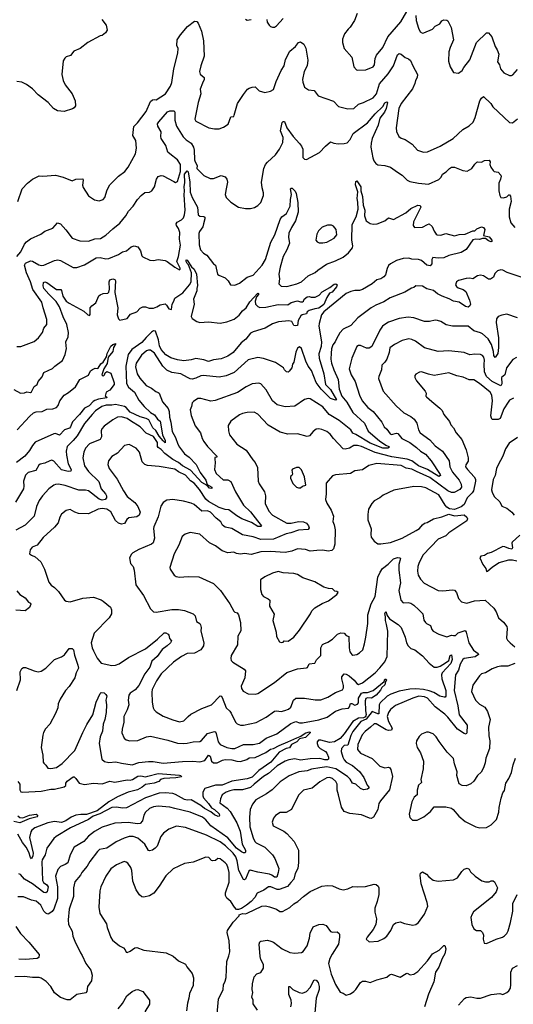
# Model space of a CAD drawing. Extents: x 1246230 to 1426786, y 660032 to 763141.
# Tile 302 of 566: x 1352654 to 1357753, y 683012 to 693182. Entities that reach past the tile are written whole.
import ezdxf

# ---------------------------------------------------------------- set-up
doc = ezdxf.new("R2010")
doc.units = 0

msp = doc.modelspace()

# ---------------------------------------------------------------- linework, layer by layer
at = {"layer": '0CON10XD'}
for points in [[(1356140, 693245), (1356114, 693175), (1356069, 693105), (1356046, 693085), (1356009, 693035), (1355989, 692981), (1355988, 692945), (1356004, 692885), (1356084, 692795), (1356107, 692695), (1356132, 692665), (1356145, 692660), (1356230, 692665), (1356306, 692695), (1356319, 692715), (1356325, 692780), (1356339, 692815), (1356405, 692893), (1356455, 693004), (1356592, 693158), (1356653, 693267)], [(1352634, 691305), (1352681, 691435), (1352734, 691495), (1352785, 691534), (1352855, 691569), (1352894, 691564), (1353025, 691576), (1353104, 691554), (1353195, 691519), (1353234, 691536), (1353305, 691537), (1353311, 691525), (1353304, 691474), (1353308, 691448), (1353364, 691364), (1353425, 691320), (1353475, 691310), (1353516, 691324), (1353534, 691346), (1353558, 691425), (1353586, 691475), (1353673, 691567), (1353739, 691615), (1353775, 691658), (1353850, 691795), (1353859, 691855), (1353853, 691933), (1353821, 691985), (1353833, 692077), (1353870, 692115), (1353961, 692235), (1354005, 692337), (1354025, 692353), (1354044, 692356), (1354065, 692354), (1354161, 692415), (1354213, 692495), (1354226, 692534), (1354245, 692675), (1354288, 692835), (1354290, 692885), (1354278, 692915), (1354282, 692975), (1354314, 693026), (1354387, 693113), (1354458, 693165), (1354484, 693164), (1354499, 693145), (1354532, 693062), (1354552, 692965), (1354559, 692805), (1354524, 692706), (1354511, 692645), (1354518, 692618), (1354559, 692585), (1354558, 692565), (1354543, 692527), (1354519, 692465), (1354524, 692415), (1354498, 692325), (1354462, 692155), (1354475, 692134), (1354606, 692066), (1354665, 692053), (1354715, 692056), (1354758, 692072), (1354807, 692103), (1354835, 692180), (1354865, 692183), (1354871, 692195), (1354904, 692316), (1354965, 692408), (1355007, 692463), (1355024, 692476), (1355054, 692486), (1355085, 692488), (1355126, 692446), (1355185, 692430), (1355245, 692442), (1355275, 692462), (1355303, 692545), (1355354, 692656), (1355387, 692705), (1355399, 692769), (1355445, 692856), (1355504, 692905), (1355534, 692946), (1355555, 692954), (1355589, 692929), (1355609, 692889), (1355629, 692765), (1355624, 692705), (1355594, 692645), (1355576, 692565), (1355579, 692535), (1355597, 692485), (1355638, 692458), (1355695, 692452), (1355736, 692396), (1355895, 692339), (1355946, 692286), (1356045, 692261), (1356105, 692264), (1356155, 692308), (1356206, 692325), (1356305, 692376), (1356340, 692415), (1356371, 692519), (1356459, 692621), (1356515, 692705), (1356555, 692820), (1356575, 692831), (1356595, 692824), (1356635, 692791), (1356669, 692779), (1356692, 692762), (1356714, 692704), (1356764, 692615), (1356759, 692585), (1356742, 692555), (1356737, 692523), (1356713, 692466), (1356594, 692316), (1356570, 692265), (1356541, 692065), (1356547, 692027), (1356570, 691975), (1356595, 691959), (1356636, 691946), (1356707, 691895), (1356763, 691835), (1356824, 691814), (1356865, 691818), (1356998, 691875), (1357131, 691955), (1357231, 692049), (1357295, 692084), (1357337, 692125), (1357360, 692170), (1357408, 692345), (1357425, 692372), (1357445, 692390), (1357519, 692315), (1357542, 692282), (1357715, 692120), (1357745, 692117), (1357795, 692157)], [(1353503, 693183), (1353547, 693125), (1353557, 693075), (1353542, 693045), (1353505, 693017), (1353485, 693014), (1353358, 692945), (1353277, 692885), (1353213, 692855), (1353178, 692812), (1353135, 692798), (1353120, 692785), (1353103, 692757), (1353088, 692615), (1353104, 692555), (1353125, 692510), (1353196, 692416), (1353226, 692344)], [(1354985, 693188), (1355005, 693177), (1355045, 693183)], [(1355208, 693185), (1355211, 693155), (1355230, 693125), (1355245, 693110), (1355264, 693104), (1355285, 693104), (1355305, 693117), (1355375, 693194)], [(1356746, 693226), (1356749, 693175), (1356774, 693094), (1356792, 693055), (1356814, 693044), (1356828, 693045), (1356919, 693085), (1356945, 693115), (1356992, 693138), (1357015, 693170), (1357035, 693182), (1357065, 693178), (1357075, 693170), (1357112, 693102), (1357136, 692975), (1357099, 692895), (1357085, 692850), (1357082, 692752), (1357099, 692695), (1357135, 692638), (1357185, 692630), (1357225, 692658), (1357242, 692688), (1357305, 692768), (1357374, 692946), (1357475, 693046), (1357497, 693047), (1357530, 693005), (1357564, 692905), (1357585, 692870), (1357602, 692825), (1357589, 692745), (1357609, 692715), (1357621, 692675), (1357655, 692634), (1357715, 692607), (1357735, 692606), (1357748, 692612), (1357795, 692668)], [(1353226, 692344), (1353229, 692291), (1353217, 692273), (1353200, 692260), (1353115, 692232), (1353045, 692239), (1353003, 692263), (1352948, 692325), (1352844, 692404), (1352785, 692468), (1352725, 692514), (1352675, 692536), (1352625, 692542)], [(1355544, 691904), (1355566, 691876), (1355577, 691845), (1355577, 691757), (1355595, 691741), (1355615, 691739), (1355750, 691810), (1355813, 691877), (1355865, 691921), (1355898, 691908), (1355945, 691900), (1356007, 691903), (1356035, 691910), (1356067, 691943), (1356100, 692005), (1356246, 692115), (1356325, 692210), (1356405, 692285), (1356425, 692323), (1356445, 692335), (1356453, 692325), (1356440, 692265), (1356423, 692225), (1356373, 692165), (1356358, 692092), (1356295, 691955), (1356286, 691906), (1356281, 691865), (1356300, 691755), (1356311, 691725), (1356334, 691695), (1356355, 691683), (1356425, 691677), (1356485, 691660), (1356555, 691606), (1356605, 691576), (1356655, 691526), (1356685, 691512), (1356772, 691492), (1356876, 691484), (1356985, 691530), (1357007, 691555), (1357020, 691585), (1357060, 691610), (1357092, 691645), (1357113, 691657), (1357145, 691658), (1357233, 691623), (1357275, 691618), (1357325, 691644), (1357355, 691690), (1357375, 691709), (1357385, 691714), (1357425, 691711), (1357455, 691726), (1357505, 691730), (1357512, 691715), (1357510, 691685), (1357520, 691660), (1357545, 691623), (1357555, 691614), (1357595, 691608), (1357623, 691575), (1357627, 691565), (1357620, 691535), (1357603, 691493), (1357604, 691414), (1357613, 691365), (1357624, 691344), (1357653, 691343), (1357685, 691353), (1357705, 691372), (1357715, 691372), (1357725, 691360), (1357729, 691305), (1357711, 691225), (1357710, 691145), (1357728, 691085), (1357767, 691035)], [(1352625, 690735), (1352665, 690785), (1352705, 690865), (1352723, 690887), (1352765, 690918), (1352873, 690967), (1352915, 690999), (1352995, 691029), (1353045, 691083), (1353075, 691073), (1353130, 691010), (1353195, 690926), (1353275, 690899), (1353365, 690896), (1353431, 690919), (1353488, 690922), (1353545, 690955), (1353617, 691023), (1353689, 691081), (1353751, 691155), (1353778, 691205), (1353827, 691255), (1353872, 691325), (1353910, 691365), (1353945, 691398), (1353995, 691400), (1354020, 691415), (1354046, 691455), (1354066, 691534), (1354085, 691562), (1354115, 691571), (1354135, 691568), (1354245, 691509), (1354265, 691501), (1354285, 691510), (1354315, 691615), (1354314, 691685), (1354285, 691735), (1354205, 691795), (1354185, 691815), (1354164, 691884), (1354116, 691956), (1354111, 691975), (1354114, 692025), (1354081, 692081), (1354079, 692105), (1354092, 692128), (1354181, 692229), (1354205, 692241), (1354250, 692240), (1354257, 692227), (1354257, 692145), (1354272, 692082), (1354342, 691972), (1354372, 691942), (1354426, 691905), (1354451, 691865), (1354457, 691835), (1354460, 691735), (1354465, 691714), (1354488, 691675), (1354485, 691644), (1354555, 691571), (1354622, 691542), (1354655, 691541), (1354735, 691574), (1354775, 691558), (1354795, 691535), (1354801, 691505), (1354786, 691434), (1354776, 691376), (1354787, 691347), (1354835, 691298), (1354913, 691245), (1354985, 691230), (1355038, 691232), (1355078, 691242), (1355115, 691264), (1355144, 691295), (1355173, 691365), (1355173, 691395), (1355159, 691445), (1355152, 691505), (1355175, 691645), (1355194, 691685), (1355215, 691711), (1355297, 691785), (1355337, 691845), (1355372, 691915), (1355375, 691965), (1355347, 692035), (1355365, 692119), (1355375, 692131), (1355390, 692130), (1355412, 692065), (1355478, 691975), (1355544, 691904)], [(1352625, 689808), (1352665, 689806), (1352803, 689857), (1352848, 689895), (1352888, 689952), (1352905, 689997), (1352935, 690032), (1352936, 690085), (1352895, 690207), (1352884, 690265), (1352791, 690395), (1352764, 690475), (1352724, 690566), (1352702, 690645), (1352715, 690668), (1352765, 690691), (1352785, 690688), (1352850, 690650), (1352876, 690644), (1352904, 690646), (1353015, 690694), (1353049, 690701), (1353075, 690694), (1353205, 690624), (1353245, 690621), (1353325, 690650), (1353445, 690721), (1353485, 690725), (1353545, 690712), (1353575, 690716), (1353674, 690755), (1353715, 690784), (1353756, 690794), (1353804, 690836), (1353835, 690846), (1353876, 690835), (1353902, 690795), (1353914, 690744), (1353925, 690731), (1353998, 690698), (1354035, 690694), (1354085, 690706), (1354155, 690694), (1354177, 690685), (1354255, 690626), (1354305, 690597), (1354313, 690605), (1354312, 690615), (1354276, 690684), (1354295, 690735), (1354316, 690854), (1354305, 690915), (1354307, 690985), (1354295, 691026), (1354274, 691055), (1354271, 691075), (1354280, 691090), (1354326, 691114), (1354346, 691134), (1354357, 691165), (1354363, 691215), (1354352, 691372), (1354357, 691415), (1354353, 691455), (1354361, 691499), (1354356, 691585), (1354385, 691622), (1354395, 691610), (1354410, 691505), (1354415, 691401), (1354435, 691346), (1354490, 691245), (1354498, 691168), (1354515, 691152), (1354555, 691149), (1354565, 691142), (1354568, 691125), (1354551, 691075), (1354547, 691043), (1354511, 690995), (1354504, 690975), (1354507, 690855), (1354523, 690805), (1354551, 690771), (1354588, 690748), (1354655, 690659), (1354675, 690646), (1354696, 690555), (1354712, 690542), (1354775, 690516), (1354806, 690485), (1354832, 690445), (1354875, 690439), (1354925, 690461), (1355005, 690523), (1355065, 690542), (1355160, 690645), (1355194, 690705), (1355248, 690885), (1355291, 690959), (1355345, 691118), (1355363, 691147), (1355411, 691179), (1355447, 691255), (1355451, 691325), (1355462, 691375), (1355452, 691435), (1355455, 691441), (1355470, 691440), (1355500, 691410), (1355510, 691385), (1355528, 691295), (1355530, 691195), (1355503, 691105), (1355461, 691035), (1355435, 690976), (1355432, 690932), (1355441, 690875), (1355415, 690805), (1355376, 690735), (1355343, 690625), (1355331, 690555), (1355336, 690506), (1355332, 690452), (1355355, 690430), (1355415, 690426), (1355515, 690455), (1355565, 690476), (1355635, 690535), (1355705, 690570), (1355734, 690596), (1355822, 690658), (1355915, 690690), (1355995, 690730), (1356051, 690775), (1356092, 690825), (1356096, 690845), (1356085, 690905), (1356089, 691065), (1356131, 691145), (1356151, 691225), (1356148, 691298), (1356140, 691335), (1356146, 691405), (1356123, 691475), (1356125, 691509), (1356136, 691516), (1356177, 691455), (1356179, 691415), (1356196, 691356), (1356203, 691265), (1356218, 691215), (1356217, 691155), (1356234, 691105), (1356275, 691077), (1356305, 691071), (1356348, 691075), (1356425, 691106), (1356465, 691136), (1356515, 691119), (1356642, 691188), (1356695, 691231), (1356767, 691267), (1356791, 691261), (1356798, 691245), (1356721, 691095), (1356717, 691055), (1356732, 691035), (1356815, 691038), (1356865, 691068), (1356885, 691072), (1356916, 691046), (1356935, 690997), (1356955, 690967), (1356965, 690961), (1357005, 690956), (1357055, 690973), (1357145, 690950), (1357195, 690964), (1357255, 690966), (1357335, 691002), (1357355, 691000), (1357375, 691020), (1357425, 691041), (1357446, 691035), (1357460, 691015), (1357444, 690954), (1357505, 690940), (1357532, 690905), (1357534, 690895), (1357525, 690886), (1357495, 690898), (1357465, 690921), (1357435, 690923), (1357405, 690911), (1357364, 690916), (1357335, 690907), (1357265, 690809), (1357215, 690776), (1357085, 690746), (1357035, 690722), (1356975, 690719), (1356920, 690725), (1356910, 690705), (1356911, 690659), (1356895, 690641), (1356858, 690648), (1356805, 690696), (1356775, 690704), (1356705, 690710), (1356675, 690720), (1356615, 690717), (1356545, 690695), (1356485, 690661), (1356465, 690643), (1356448, 690612), (1356431, 690545), (1356416, 690525), (1356385, 690505), (1356344, 690495), (1356295, 690452), (1356195, 690395), (1356165, 690386), (1356115, 690385), (1356075, 690376), (1356025, 690355), (1355796, 690165), (1355773, 690135), (1355747, 690045), (1355744, 690015), (1355771, 689855), (1355769, 689805), (1355745, 689730), (1355749, 689685), (1355794, 689525), (1355812, 689415), (1355865, 689363), (1355926, 689254), (1355915, 689251), (1355865, 689271), (1355767, 689365), (1355715, 689435), (1355669, 689559), (1355634, 689604), (1355608, 689655), (1355565, 689785), (1355545, 689804), (1355525, 689790), (1355505, 689748), (1355486, 689645), (1355472, 689625), (1355464, 689586), (1355439, 689551), (1355427, 689543), (1355410, 689545), (1355390, 689565), (1355380, 689585), (1355295, 689640), (1355173, 689683), (1355115, 689694), (1355015, 689668), (1354871, 689539), (1354787, 689503), (1354715, 689491), (1354552, 689508), (1354525, 689504), (1354472, 689478), (1354435, 689469), (1354415, 689471), (1354386, 689485), (1354317, 689525), (1354225, 689538), (1354175, 689562), (1354134, 689604), (1354045, 689739), (1354005, 689769), (1353985, 689770), (1353965, 689762), (1353913, 689717), (1353858, 689635), (1353849, 689595), (1353869, 689525), (1353895, 689480), (1353961, 689405), (1354016, 689375), (1354060, 689340), (1354085, 689333), (1354095, 689323), (1354130, 689235), (1354188, 689165), (1354198, 689135), (1354200, 689075), (1354215, 689025), (1354228, 688928), (1354263, 688865), (1354287, 688797), (1354304, 688765), (1354355, 688698), (1354405, 688664), (1354478, 688588), (1354519, 688505), (1354577, 688425), (1354590, 688380), (1354638, 688355), (1354640, 688340), (1354615, 688342), (1354590, 688370), (1354535, 688403), (1354418, 688528), (1354335, 688574), (1354295, 688608), (1354235, 688638), (1354152, 688702), (1354115, 688743), (1354083, 688763), (1354076, 688775), (1354078, 688815), (1354035, 688877), (1353961, 688911), (1353897, 688977), (1353798, 689038), (1353765, 689062), (1353705, 689080), (1353665, 689075), (1353615, 689048), (1353526, 688985), (1353501, 688955), (1353494, 688934), (1353499, 688875), (1353485, 688846), (1353375, 688800), (1353333, 688755), (1353315, 688715), (1353306, 688655), (1353323, 688575), (1353363, 688515), (1353473, 688413), (1353494, 688335), (1353539, 688285), (1353549, 688265), (1353549, 688245), (1353538, 688225), (1353505, 688220), (1353475, 688230), (1353365, 688316), (1353335, 688323), (1353264, 688324), (1353125, 688371), (1353055, 688384), (1353025, 688381), (1353005, 688374), (1352956, 688335), (1352890, 688265), (1352855, 688217), (1352829, 688155), (1352805, 688054), (1352709, 687961), (1352615, 687910)], [(1355785, 690876), (1355825, 690884), (1355901, 690925), (1355931, 690959), (1355922, 691015), (1355895, 691049), (1355875, 691058), (1355835, 691060), (1355780, 691040), (1355740, 691000), (1355722, 690965), (1355712, 690905), (1355727, 690887), (1355746, 690876), (1355785, 690876)], [(1352594, 689364), (1352664, 689324), (1352705, 689327), (1352727, 689337), (1352765, 689333), (1352775, 689338), (1352805, 689392), (1352835, 689413), (1352844, 689445), (1352885, 689493), (1352902, 689538), (1352992, 689578), (1353016, 689604), (1353095, 689662), (1353122, 689725), (1353136, 689785), (1353133, 689813), (1353131, 689855), (1353154, 689905), (1353158, 689952), (1353141, 690035), (1353103, 690113), (1353064, 690215), (1353032, 690272), (1352955, 690346), (1352905, 690405), (1352896, 690434), (1352901, 690469), (1352915, 690476), (1352935, 690469), (1353035, 690396), (1353080, 690395), (1353087, 690385), (1353100, 690325), (1353135, 690276), (1353165, 690253), (1353315, 690171), (1353358, 690135), (1353375, 690128), (1353383, 690137), (1353382, 690205), (1353398, 690225), (1353442, 690258), (1353471, 690329), (1353485, 690341), (1353517, 690353), (1353565, 690358), (1353575, 690367), (1353583, 690397), (1353579, 690475), (1353586, 690495), (1353615, 690506), (1353635, 690499), (1353643, 690485), (1353638, 690365), (1353666, 690205), (1353661, 690135), (1353675, 690092), (1353688, 690078), (1353765, 690095), (1353799, 690141), (1353865, 690165), (1353898, 690202), (1353925, 690215), (1353955, 690216), (1353993, 690203), (1354035, 690201), (1354072, 690215), (1354105, 690237), (1354155, 690246), (1354170, 690235), (1354195, 690196), (1354222, 690188), (1354229, 690245), (1354246, 690274), (1354255, 690305), (1354339, 690361), (1354407, 690443), (1354424, 690475), (1354428, 690568), (1354399, 690649), (1354385, 690663), (1354373, 690685), (1354375, 690702), (1354385, 690697), (1354430, 690630), (1354455, 690606), (1354479, 690555), (1354492, 690435), (1354483, 690405), (1354485, 690380), (1354448, 690295), (1354456, 690245), (1354426, 690115), (1354436, 690095), (1354485, 690064), (1354515, 690054), (1354605, 690061), (1354725, 690048), (1354795, 690061), (1354870, 690090), (1354920, 690130), (1354955, 690175), (1354995, 690207), (1355032, 690268), (1355115, 690357), (1355121, 690355), (1355120, 690345), (1355100, 690320), (1355085, 690275), (1355090, 690245), (1355115, 690219), (1355135, 690209), (1355197, 690213), (1355325, 690241), (1355425, 690238), (1355459, 690261), (1355525, 690278), (1355555, 690267), (1355575, 690267), (1355586, 690274), (1355592, 690295), (1355625, 690319), (1355645, 690323), (1355665, 690317), (1355705, 690317), (1355746, 690335), (1355780, 690370), (1355858, 690415), (1355901, 690449), (1355920, 690455), (1355933, 690445), (1355927, 690423), (1355881, 690369), (1355855, 690356), (1355826, 690314), (1355795, 690240), (1355745, 690202), (1355704, 690196), (1355643, 690177), (1355625, 690165), (1355615, 690144), (1355573, 690135), (1355557, 690124), (1355531, 690075), (1355524, 690025), (1355505, 690019), (1355484, 690024), (1355465, 690064), (1355435, 690073), (1355328, 690062), (1355265, 690041), (1355190, 689995), (1355065, 689959), (1355038, 689945), (1354989, 689881), (1354940, 689845), (1354858, 689745), (1354804, 689706), (1354735, 689679), (1354655, 689670), (1354605, 689652), (1354555, 689668), (1354475, 689681), (1354425, 689667), (1354349, 689659), (1354285, 689667), (1354215, 689690), (1354165, 689721), (1354117, 689775), (1354099, 689815), (1354089, 689875), (1354056, 689966), (1354035, 689967), (1354015, 689955), (1353962, 689898), (1353915, 689849), (1353814, 689775), (1353773, 689725), (1353750, 689605), (1353758, 689425), (1353777, 689387), (1353841, 689335), (1353885, 689253), (1353940, 689185), (1354005, 689125), (1354045, 689101), (1354077, 689057), (1354106, 689035), (1354129, 688895), (1354155, 688835), (1354158, 688815), (1354155, 688812), (1354135, 688832), (1354095, 688881), (1354059, 688939), (1354030, 688965), (1353988, 689048), (1353962, 689062), (1353899, 689079), (1353795, 689129), (1353755, 689175), (1353735, 689186), (1353645, 689207), (1353605, 689201), (1353548, 689202), (1353502, 689188), (1353437, 689143), (1353401, 689105), (1353325, 689010), (1353247, 688883), (1353206, 688834), (1353145, 688775), (1353135, 688725), (1353136, 688685), (1353155, 688595), (1353186, 688535), (1353181, 688519), (1353155, 688515), (1353085, 688533), (1353005, 688621), (1352985, 688631), (1352965, 688627), (1352915, 688602), (1352865, 688592), (1352850, 688580), (1352822, 688525), (1352743, 688505), (1352715, 688476), (1352693, 688415), (1352698, 688365), (1352692, 688335), (1352612, 688198)], [(1357835, 690524), (1357689, 690569), (1357645, 690595), (1357625, 690599), (1357591, 690589), (1357561, 690559), (1357549, 690521), (1357517, 690503), (1357495, 690503), (1357445, 690537), (1357415, 690543), (1357384, 690535), (1357336, 690504), (1357305, 690511), (1357265, 690509), (1357185, 690488), (1357166, 690474), (1357156, 690445), (1357166, 690425), (1357182, 690412), (1357235, 690395), (1357261, 690375), (1357299, 690285), (1357309, 690245), (1357304, 690226), (1357285, 690211), (1357258, 690218), (1357195, 690264), (1357135, 690274), (1357089, 690299), (1357018, 690325), (1356971, 690351), (1356928, 690385), (1356861, 690401), (1356815, 690429), (1356745, 690432), (1356725, 690417), (1356700, 690410), (1356631, 690369), (1356482, 690308), (1356415, 690269), (1356333, 690235), (1356283, 690205), (1356146, 690104), (1356075, 690024), (1355995, 689984), (1355962, 689948), (1355925, 689885), (1355914, 689855), (1355887, 689823), (1355875, 689782), (1355871, 689739), (1355868, 689675), (1355874, 689635), (1355899, 689565), (1355945, 689465), (1355955, 689365), (1355983, 689295), (1356032, 689232), (1356095, 689125), (1356217, 689015), (1356255, 688932), (1356371, 688831), (1356437, 688787), (1356466, 688775), (1356474, 688765), (1356455, 688755), (1356405, 688758), (1356275, 688807), (1356125, 688899), (1356095, 688911), (1356074, 688944), (1355955, 689043), (1355850, 689105), (1355785, 689184), (1355655, 689267), (1355635, 689270), (1355595, 689259), (1355495, 689189), (1355395, 689182), (1355315, 689205), (1355265, 689244), (1355199, 689359), (1355145, 689421), (1355125, 689429), (1355055, 689421), (1354995, 689390), (1354905, 689331), (1354672, 689248), (1354627, 689243), (1354525, 689268), (1354495, 689269), (1354450, 689240), (1354436, 689225), (1354430, 689185), (1354416, 689154), (1354425, 689093), (1354468, 688988), (1354520, 688915), (1354539, 688855), (1354557, 688825), (1354593, 688773), (1354690, 688675), (1354690, 688665), (1354671, 688659), (1354669, 688645), (1354674, 688605), (1354666, 688535), (1354683, 688495), (1354755, 688429), (1354805, 688431), (1354835, 688411), (1354882, 688305), (1354965, 688167), (1355039, 688099), (1355110, 688005), (1355151, 687955), (1355144, 687946), (1355115, 687946), (1355049, 687989), (1354948, 688028), (1354897, 688057), (1354815, 688121), (1354775, 688123), (1354715, 688143), (1354605, 688204), (1354575, 688231), (1354511, 688331), (1354456, 688396), (1354419, 688419), (1354365, 688476), (1354293, 688513), (1354255, 688540), (1354095, 688566), (1353975, 688576), (1353945, 688587), (1353920, 688615), (1353890, 688715), (1353856, 688756), (1353785, 688793), (1353735, 688784), (1353665, 688705), (1353605, 688670), (1353571, 688625), (1353563, 688587), (1353579, 688545), (1353662, 688435), (1353725, 688315), (1353765, 688256), (1353845, 688196), (1353876, 688155), (1353897, 688095), (1353888, 688065), (1353865, 688046), (1353783, 688037), (1353761, 688019), (1353735, 687979), (1353705, 687970), (1353675, 687982), (1353645, 688009), (1353595, 688098), (1353555, 688127), (1353505, 688132), (1353465, 688127), (1353365, 688078), (1353261, 688081), (1353225, 688095), (1353175, 688124), (1353135, 688114), (1353087, 688073), (1353069, 688045), (1353050, 687985), (1353015, 687941), (1352898, 687835), (1352835, 687756), (1352784, 687735), (1352762, 687705), (1352756, 687666), (1352775, 687650), (1352813, 687633), (1352871, 687581), (1352911, 687505), (1352954, 687374), (1352980, 687340), (1353015, 687319), (1353056, 687275), (1353116, 687186), (1353135, 687176), (1353175, 687170), (1353305, 687208), (1353415, 687216), (1353495, 687190), (1353515, 687176), (1353591, 687115), (1353604, 687085), (1353604, 687045), (1353578, 687005), (1353423, 686845), (1353393, 686745), (1353402, 686695), (1353415, 686664), (1353455, 686587), (1353496, 686536), (1353605, 686512), (1353645, 686516), (1353681, 686529), (1353779, 686595), (1353955, 686685), (1354078, 686782), (1354145, 686848), (1354165, 686848), (1354189, 686835), (1354196, 686825), (1354200, 686790), (1354221, 686765), (1354211, 686745), (1354177, 686715), (1354124, 686676), (1354075, 686605), (1354020, 686555), (1353998, 686495), (1353946, 686425), (1353886, 686304), (1353848, 686262), (1353794, 686225), (1353780, 686205), (1353776, 686155), (1353782, 686105), (1353765, 686055), (1353730, 685985), (1353731, 685925), (1353712, 685855), (1353709, 685815), (1353732, 685762), (1353754, 685744), (1353790, 685735), (1353875, 685737), (1353965, 685776), (1354005, 685782), (1354185, 685740), (1354285, 685708), (1354345, 685705), (1354385, 685711), (1354446, 685724), (1354515, 685726), (1354533, 685737), (1354595, 685808), (1354665, 685831), (1354675, 685826), (1354685, 685808), (1354705, 685725), (1354725, 685696), (1354794, 685664), (1354844, 685654), (1354875, 685656), (1354965, 685695), (1355065, 685695), (1355131, 685709), (1355200, 685760), (1355309, 685805), (1355455, 685914), (1355505, 685932), (1355545, 685920), (1355575, 685920), (1355745, 685951), (1355829, 685979), (1355915, 686041), (1355985, 686065), (1356049, 686071), (1356060, 686085), (1356070, 686120), (1356085, 686119), (1356115, 686102), (1356145, 686111), (1356155, 686125), (1356155, 686175), (1356186, 686225), (1356205, 686233), (1356246, 686234), (1356305, 686252), (1356418, 686345), (1356425, 686371), (1356440, 686370), (1356444, 686365), (1356432, 686345), (1356425, 686313), (1356395, 686285), (1356382, 686258), (1356336, 686205), (1356288, 686175), (1356245, 686177), (1356230, 686170), (1356224, 686146), (1356225, 686045), (1356232, 686005), (1356225, 685983), (1356205, 685970), (1356153, 685967), (1356095, 685935), (1356005, 685805), (1355965, 685757), (1355905, 685723), (1355855, 685717), (1355765, 685742), (1355741, 685739), (1355727, 685725), (1355725, 685705), (1355737, 685675), (1355759, 685655), (1355812, 685625), (1355828, 685605), (1355843, 685565), (1355844, 685545), (1355834, 685536), (1355805, 685537), (1355755, 685551), (1355655, 685547), (1355555, 685534), (1355495, 685547), (1355433, 685537), (1355395, 685523), (1355315, 685475), (1355224, 685396), (1355172, 685365), (1355075, 685287), (1355039, 685251), (1354955, 685229), (1354865, 685229), (1354825, 685218), (1354785, 685205), (1354746, 685175), (1354727, 685135), (1354723, 685095), (1354797, 685037), (1354827, 685005), (1354898, 684885), (1354930, 684800), (1354951, 684665), (1354985, 684605), (1354987, 684583), (1354982, 684578), (1354965, 684578), (1354945, 684586), (1354893, 684625), (1354805, 684732), (1354629, 684855), (1354575, 684919), (1354543, 684945), (1354415, 684996), (1354256, 685036)], [(1357795, 690101), (1357685, 690141), (1357635, 690131), (1357597, 690115), (1357579, 690091), (1357574, 690056), (1357601, 689895), (1357599, 689795), (1357592, 689735), (1357565, 689693), (1357553, 689713), (1357548, 689755), (1357528, 689828), (1357493, 689885), (1357435, 689936), (1357415, 689948), (1357345, 689968), (1357285, 690017), (1357125, 690018), (1357060, 690030), (1357005, 690063), (1356970, 690075), (1356945, 690078), (1356886, 690064), (1356835, 690065), (1356725, 690102), (1356665, 690110), (1356574, 690096), (1356465, 690059), (1356435, 690042), (1356403, 690015), (1356375, 689976), (1356293, 689806), (1356265, 689789), (1356235, 689789), (1356175, 689818), (1356155, 689818), (1356138, 689805), (1356084, 689686), (1356056, 689575), (1356079, 689515), (1356119, 689445), (1356164, 689305), (1356192, 689245), (1356250, 689175), (1356305, 689136), (1356393, 689025), (1356418, 688975), (1356445, 688951), (1356480, 688905), (1356495, 688898), (1356545, 688912), (1356559, 688909), (1356601, 688855), (1356683, 688815), (1356754, 688764), (1356795, 688725), (1356846, 688695), (1356905, 688625), (1356998, 688485), (1356999, 688475), (1356985, 688465), (1356866, 688536), (1356775, 688574), (1356705, 688624), (1356655, 688644), (1356497, 688667), (1356325, 688711), (1356185, 688774), (1356145, 688785), (1356105, 688785), (1356062, 688758), (1356015, 688746), (1355995, 688749), (1355895, 688855), (1355860, 688900), (1355825, 688929), (1355775, 688950), (1355745, 688956), (1355718, 688952), (1355685, 688930), (1355646, 688885), (1355625, 688876), (1355525, 688906), (1355425, 688902), (1355345, 688921), (1355221, 688995), (1355115, 689108), (1355075, 689128), (1355005, 689126), (1354956, 689114), (1354925, 689100), (1354834, 689035), (1354808, 688992), (1354811, 688935), (1354821, 688895), (1354898, 688798), (1354995, 688736), (1355061, 688635), (1355087, 688607), (1355111, 688555), (1355118, 688415), (1355128, 688388), (1355183, 688307), (1355194, 688265), (1355188, 688185), (1355229, 688105), (1355266, 688065), (1355415, 687981), (1355457, 687983), (1355535, 687999), (1355587, 687995), (1355615, 687981), (1355636, 687955), (1355644, 687935), (1355633, 687917), (1355535, 687910), (1355455, 687883), (1355405, 687873), (1355275, 687818), (1355145, 687813), (1355065, 687839), (1354955, 687861), (1354845, 687925), (1354775, 687940), (1354750, 687960), (1354731, 687995), (1354685, 688035)], [(1352628, 688945), (1352755, 689085), (1352795, 689122), (1352825, 689132), (1352885, 689136), (1352935, 689158), (1352995, 689161), (1353033, 689177), (1353052, 689198), (1353067, 689245), (1353115, 689305), (1353159, 689331), (1353230, 689390), (1353275, 689466), (1353365, 689509), (1353386, 689554), (1353405, 689570), (1353435, 689582), (1353455, 689578), (1353465, 689584), (1353491, 689629), (1353516, 689644), (1353552, 689698), (1353557, 689735), (1353595, 689811), (1353615, 689828), (1353648, 689838), (1353623, 689797), (1353615, 689755), (1353567, 689695), (1353559, 689631), (1353524, 689575), (1353504, 689515), (1353515, 689500), (1353530, 689515), (1353538, 689535), (1353555, 689547), (1353595, 689530), (1353630, 689430), (1353631, 689415), (1353584, 689356), (1353546, 689334), (1353537, 689295), (1353551, 689285), (1353553, 689275), (1353467, 689263), (1353431, 689249), (1353412, 689238), (1353370, 689195), (1353322, 689168), (1353273, 689105), (1353200, 689030), (1353178, 688975), (1353167, 688963), (1353116, 688944), (1353065, 688891), (1353025, 688908), (1353005, 688906), (1352815, 688819), (1352785, 688784), (1352757, 688733), (1352706, 688674), (1352622, 688608)], [(1357785, 689693), (1357749, 689671), (1357683, 689585), (1357666, 689514), (1357632, 689485), (1357635, 689420), (1357625, 689399), (1357535, 689444), (1357476, 689496), (1357454, 689545), (1357453, 689625), (1357455, 689665), (1357447, 689697), (1357435, 689714), (1357415, 689723), (1357356, 689726), (1357305, 689720), (1357244, 689746), (1357085, 689760), (1356975, 689756), (1356835, 689794), (1356743, 689863), (1356705, 689879), (1356675, 689884), (1356605, 689868), (1356525, 689827), (1356478, 689792), (1356471, 689745), (1356447, 689675), (1356425, 689645), (1356394, 689615), (1356392, 689565), (1356364, 689496), (1356361, 689475), (1356410, 689345), (1356544, 689194), (1356622, 689122), (1356695, 689082), (1356730, 689055), (1356755, 689015), (1356774, 688945), (1356791, 688915), (1356892, 688842), (1356945, 688781), (1357022, 688725), (1357091, 688625), (1357098, 688565), (1357125, 688510), (1357195, 688425), (1357215, 688385), (1357218, 688355), (1357201, 688329), (1357143, 688297), (1357115, 688297), (1357077, 688315), (1356890, 688455), (1356752, 688515), (1356705, 688541), (1356645, 688549), (1356595, 688578), (1356343, 688597), (1356262, 688578), (1356195, 688534), (1356115, 688523), (1356072, 688495), (1355915, 688482), (1355885, 688471), (1355821, 688395), (1355821, 688285), (1355813, 688225), (1355827, 688187), (1355872, 688115), (1355896, 688055), (1355889, 687999), (1355903, 687965), (1355914, 687914), (1355910, 687765), (1355896, 687715), (1355879, 687701), (1355839, 687691), (1355785, 687702), (1355722, 687698)], [(1357755, 689274), (1357715, 689253), (1357699, 689231), (1357656, 689164), (1357616, 689064), (1357595, 689054), (1357535, 689054), (1357526, 689066), (1357521, 689091), (1357539, 689245), (1357531, 689305), (1357513, 689335), (1357405, 689423), (1357345, 689461), (1357295, 689462), (1357235, 689490), (1357168, 689505), (1357085, 689536), (1356935, 689508), (1356875, 689519), (1356805, 689544), (1356785, 689542), (1356745, 689522), (1356734, 689506), (1356734, 689485), (1356751, 689451), (1356842, 689345), (1356852, 689325), (1356850, 689295), (1356856, 689285), (1356910, 689240), (1356995, 689171), (1357018, 689145), (1357036, 689105), (1357092, 689032), (1357108, 688998), (1357135, 688967), (1357162, 688915), (1357222, 688845), (1357265, 688740), (1357288, 688655), (1357287, 688623), (1357263, 688585), (1357260, 688565), (1357278, 688535), (1357350, 688460), (1357361, 688435), (1357363, 688415), (1357343, 688317), (1357328, 688295), (1357275, 688245), (1357246, 688174), (1357215, 688152), (1357145, 688124), (1357095, 688131), (1357067, 688147), (1357048, 688168), (1356984, 688275), (1356848, 688348), (1356805, 688358), (1356725, 688360), (1356517, 688323), (1356409, 688271), (1356375, 688244), (1356317, 688213), (1356290, 688185), (1356256, 688125), (1356250, 688070), (1356250, 688015), (1356284, 687924), (1356280, 687865), (1356286, 687836), (1356315, 687797), (1356355, 687770), (1356385, 687768), (1356485, 687783), (1356605, 687828), (1356750, 687905), (1356782, 687925), (1356813, 687965), (1356835, 687981), (1356862, 687988), (1356928, 688025), (1357015, 688046), (1357085, 688073), (1357145, 688058), (1357245, 688068), (1357273, 688045), (1357279, 688025), (1357273, 688005), (1357085, 687881), (1357055, 687852), (1356978, 687815), (1356821, 687655), (1356779, 687575), (1356766, 687534), (1356762, 687485), (1356771, 687445), (1356794, 687405), (1356831, 687361), (1356978, 687288), (1357025, 687282), (1357125, 687294), (1357145, 687290), (1357165, 687266), (1357186, 687205), (1357219, 687169), (1357274, 687154), (1357351, 687179), (1357461, 687185), (1357551, 687105), (1357576, 687066), (1357598, 687005), (1357650, 686960), (1357686, 686915), (1357690, 686895), (1357684, 686795), (1357694, 686775), (1357719, 686745), (1357769, 686705)], [(1357795, 688868), (1357711, 688809), (1357672, 688748), (1357646, 688675), (1357597, 688583), (1357578, 688545), (1357564, 688475), (1357545, 688432), (1357529, 688325), (1357533, 688303), (1357555, 688256), (1357612, 688202), (1357635, 688157), (1357686, 688136), (1357737, 688095), (1357763, 688063)], [(1355535, 688347), (1355555, 688348), (1355576, 688364), (1355608, 688375), (1355595, 688460), (1355564, 688534), (1355540, 688555), (1355514, 688556), (1355472, 688538), (1355465, 688530), (1355473, 688487), (1355466, 688474), (1355452, 688465), (1355451, 688445), (1355475, 688393), (1355513, 688355), (1355535, 688347)], [(1354685, 688035), (1354625, 688096), (1354595, 688109), (1354535, 688106), (1354455, 688175), (1354425, 688188), (1354345, 688209), (1354235, 688226), (1354175, 688219), (1354135, 688196), (1354112, 688158), (1354084, 688046), (1354039, 687945), (1354036, 687925), (1354048, 687828), (1354031, 687779), (1354015, 687764), (1353885, 687711), (1353823, 687675), (1353808, 687662), (1353789, 687625), (1353799, 687565), (1353825, 687533), (1353836, 687496), (1353852, 687345), (1353934, 687234), (1354005, 687098), (1354035, 687067), (1354065, 687062), (1354225, 687091), (1354295, 687091), (1354355, 687079), (1354445, 687044), (1354466, 687025), (1354480, 686965), (1354515, 686947), (1354523, 686933), (1354530, 686905), (1354526, 686865), (1354556, 686745), (1354553, 686715), (1354524, 686675), (1354460, 686640), (1354385, 686635), (1354325, 686605), (1354243, 686547), (1354115, 686427), (1354067, 686353), (1354022, 686265), (1354018, 686235), (1354024, 686134), (1354034, 686074), (1354043, 686053), (1354062, 686032), (1354135, 685990), (1354235, 685949), (1354305, 685931), (1354351, 685939), (1354394, 685986), (1354422, 686008), (1354534, 686066), (1354635, 686106), (1354725, 686198), (1354735, 686196), (1354745, 686181), (1354785, 686074), (1354825, 686040), (1354839, 686019), (1354882, 685925), (1354900, 685910), (1354935, 685896), (1354966, 685894), (1355095, 685922), (1355201, 685979), (1355285, 686041), (1355305, 686044), (1355355, 686038), (1355394, 686046), (1355429, 686061), (1355455, 686082), (1355482, 686155), (1355505, 686173), (1355595, 686176), (1355705, 686158), (1355763, 686157), (1355837, 686183), (1355916, 686234), (1355988, 686262), (1355998, 686282), (1356000, 686305), (1355982, 686375), (1355983, 686395), (1356005, 686426), (1356025, 686422), (1356057, 686405), (1356110, 686360), (1356135, 686327), (1356155, 686317), (1356195, 686333), (1356325, 686435), (1356375, 686486), (1356425, 686550), (1356449, 686605), (1356455, 686865), (1356443, 686934), (1356432, 686975), (1356434, 687015), (1356425, 687050), (1356435, 687069), (1356448, 687028), (1356475, 686995), (1356565, 686935), (1356593, 686905), (1356636, 686805), (1356649, 686745), (1356665, 686714), (1356695, 686688), (1356735, 686674), (1356815, 686612), (1356885, 686537), (1356935, 686495), (1356965, 686495), (1356998, 686505), (1357051, 686539), (1357085, 686565), (1357102, 686615), (1357115, 686621), (1357121, 686575), (1357106, 686534), (1357018, 686435), (1357011, 686415), (1357013, 686375), (1357057, 686255), (1357057, 686195), (1357048, 686185), (1357037, 686183), (1356995, 686194), (1356932, 686232), (1356885, 686251), (1356825, 686265), (1356745, 686271), (1356685, 686267), (1356575, 686245), (1356486, 686215), (1356450, 686195), (1356379, 686125), (1356366, 686105), (1356365, 686013), (1356355, 686011), (1356295, 686035), (1356233, 685957), (1356178, 685935), (1356095, 685831), (1356075, 685787), (1356045, 685688), (1356005, 685687), (1355977, 685655), (1355975, 685625), (1355991, 685565), (1356005, 685538), (1356025, 685515), (1356090, 685480), (1356165, 685416), (1356208, 685355), (1356244, 685275), (1356261, 685255), (1356260, 685245), (1356245, 685236), (1356205, 685228), (1356175, 685243), (1356125, 685286), (1356092, 685295), (1356067, 685337), (1356039, 685365), (1355918, 685445), (1355825, 685464), (1355754, 685456), (1355669, 685441), (1355625, 685425), (1355536, 685414), (1355437, 685373), (1355345, 685311), (1355261, 685229), (1355202, 685185), (1355093, 685125), (1355059, 685081), (1355034, 685025), (1355027, 684945), (1355032, 684845), (1355065, 684733), (1355082, 684695), (1355095, 684680), (1355186, 684635), (1355264, 684555), (1355288, 684518), (1355329, 684415), (1355325, 684375), (1355309, 684325), (1355285, 684324), (1355257, 684347), (1355236, 684356), (1355115, 684377), (1355035, 684399), (1355021, 684389), (1354986, 684305), (1354975, 684299), (1354965, 684302), (1354919, 684395), (1354902, 684495), (1354885, 684535), (1354858, 684575), (1354779, 684649), (1354725, 684692), (1354585, 684760), (1354367, 684837), (1354275, 684852), (1354195, 684822), (1354140, 684780), (1354111, 684745), (1354073, 684647), (1354054, 684625), (1354025, 684604), (1353995, 684596), (1353985, 684601), (1353947, 684665), (1353875, 684729), (1353825, 684746), (1353785, 684745), (1353732, 684728), (1353650, 684690), (1353555, 684625), (1353480, 684610), (1353458, 684592), (1353377, 684487), (1353350, 684440), (1353295, 684375), (1353281, 684345), (1353225, 684278), (1353211, 684215), (1353209, 684125), (1353166, 683995), (1353155, 683885), (1353159, 683835), (1353197, 683767), (1353204, 683715), (1353222, 683665), (1353281, 683545), (1353301, 683515), (1353336, 683435), (1353390, 683365), (1353403, 683315), (1353396, 683255), (1353356, 683195), (1353346, 683145), (1353338, 683132), (1353245, 683115), (1353175, 683058), (1353145, 683059), (1353075, 683082), (1353015, 683132), (1352977, 683196), (1352928, 683248), (1352875, 683283), (1352855, 683289), (1352785, 683289), (1352705, 683299), (1352605, 683295)], [(1355722, 687698), (1355655, 687693), (1355605, 687711), (1355525, 687718), (1355465, 687691), (1355395, 687678), (1355245, 687689), (1355145, 687687), (1355045, 687659), (1354975, 687669), (1354935, 687660), (1354895, 687669), (1354865, 687682), (1354805, 687674), (1354745, 687696), (1354675, 687749), (1354615, 687777), (1354515, 687869), (1354415, 687884), (1354362, 687868), (1354331, 687845), (1354299, 687755), (1354249, 687665), (1354204, 687525), (1354207, 687507), (1354248, 687445), (1354271, 687431), (1354305, 687424), (1354395, 687430), (1354505, 687427), (1354657, 687357), (1354728, 687285), (1354825, 687148), (1354865, 687074), (1354875, 687062), (1354900, 687055), (1354914, 687035), (1354934, 686955), (1354939, 686871), (1354908, 686815), (1354903, 686725), (1354839, 686615), (1354834, 686585), (1354839, 686565), (1354855, 686546), (1354972, 686475), (1354988, 686455), (1354979, 686385), (1354943, 686297), (1354944, 686275), (1354964, 686245), (1355015, 686219), (1355085, 686216), (1355115, 686223), (1355286, 686335), (1355415, 686439), (1355525, 686477), (1355615, 686486), (1355628, 686492), (1355645, 686528), (1355703, 686535), (1355719, 686571), (1355764, 686615), (1355766, 686695), (1355783, 686727), (1355795, 686737), (1355838, 686752), (1355884, 686785), (1355935, 686834), (1355971, 686849), (1356004, 686844), (1356025, 686823), (1356055, 686810), (1356058, 686695), (1356065, 686652), (1356085, 686624), (1356095, 686620), (1356135, 686626), (1356165, 686642), (1356198, 686675), (1356214, 686735), (1356230, 686805), (1356249, 686945), (1356250, 687035), (1356283, 687147), (1356325, 687225), (1356355, 687425), (1356376, 687474), (1356402, 687515), (1356460, 687560), (1356515, 687614), (1356556, 687626), (1356580, 687625), (1356587, 687617), (1356571, 687555), (1356571, 687495), (1356586, 687365), (1356570, 687285), (1356591, 687185), (1356615, 687160), (1356665, 687163), (1356695, 687156), (1356726, 687136), (1356778, 687088), (1356818, 687045), (1356830, 686980), (1356844, 686955), (1356855, 686944), (1356898, 686925), (1356910, 686885), (1356925, 686867), (1356984, 686834), (1357065, 686808), (1357115, 686826), (1357135, 686820), (1357155, 686823), (1357182, 686848), (1357255, 686872), (1357265, 686857), (1357294, 686745), (1357341, 686671), (1357391, 686635), (1357392, 686625), (1357358, 686602), (1357245, 686583), (1357232, 686575), (1357205, 686526), (1357185, 686465), (1357155, 686415), (1357143, 686255), (1357181, 686095), (1357195, 686001), (1357276, 685895), (1357273, 685815), (1357265, 685803), (1357245, 685809), (1357175, 685854), (1357075, 685978), (1357045, 686009), (1356945, 686085), (1356865, 686175), (1356835, 686188), (1356776, 686194), (1356716, 686176), (1356535, 686098), (1356483, 686057), (1356462, 686025), (1356451, 685985), (1356465, 685935), (1356501, 685865), (1356494, 685845), (1356465, 685840), (1356438, 685848), (1356335, 685910), (1356315, 685908), (1356276, 685874), (1356221, 685829), (1356192, 685795), (1356147, 685695), (1356142, 685645), (1356175, 685606), (1356295, 685551), (1356375, 685473), (1356425, 685456), (1356465, 685460), (1356477, 685455), (1356487, 685437), (1356504, 685365), (1356473, 685227), (1356381, 685115), (1356365, 685085), (1356352, 685025), (1356337, 684993), (1356308, 684945), (1356285, 684933), (1356266, 684936), (1356185, 684970), (1356065, 684984), (1356005, 685004), (1355978, 685048), (1355946, 685176), (1355933, 685223), (1355933, 685285), (1355920, 685315), (1355885, 685346), (1355855, 685354), (1355825, 685352), (1355755, 685310), (1355675, 685246), (1355585, 685223), (1355535, 685172), (1355460, 685025), (1355406, 684994), (1355345, 684993), (1355295, 684964), (1355274, 684936), (1355263, 684895), (1355272, 684855), (1355382, 684801), (1355415, 684778), (1355488, 684695), (1355534, 684605), (1355534, 684476), (1355528, 684415), (1355500, 684365), (1355484, 684305), (1355455, 684269), (1355421, 684229), (1355335, 684197), (1355315, 684197), (1355248, 684225), (1355225, 684224), (1355175, 684192), (1355108, 684162), (1355083, 684115), (1355046, 684074), (1354998, 684035), (1354945, 684003), (1354915, 683992), (1354895, 683992), (1354874, 684014), (1354835, 684074), (1354795, 684110), (1354781, 684135), (1354781, 684165), (1354816, 684275), (1354818, 684375), (1354809, 684419), (1354792, 684455), (1354777, 684475), (1354725, 684514), (1354702, 684518), (1354675, 684498), (1354645, 684493), (1354635, 684496), (1354608, 684528), (1354575, 684533), (1354445, 684482), (1354355, 684466), (1354240, 684410), (1354162, 684338), (1354095, 684233), (1354038, 684162), (1353996, 684134), (1353935, 684118), (1353915, 684122), (1353892, 684142), (1353856, 684195), (1353823, 684283), (1353812, 684395), (1353802, 684425), (1353771, 684471), (1353755, 684482), (1353734, 684486), (1353655, 684454), (1353597, 684413), (1353545, 684335), (1353491, 684225), (1353482, 684185), (1353472, 684015), (1353481, 683951), (1353551, 683845), (1353559, 683805), (1353582, 683742), (1353594, 683704), (1353613, 683675), (1353685, 683616), (1353725, 683594), (1353744, 683575), (1353755, 683552), (1353765, 683548), (1353795, 683560), (1353844, 683596), (1353865, 683600), (1353935, 683572), (1354168, 683545), (1354238, 683508), (1354295, 683462), (1354365, 683428), (1354379, 683399), (1354435, 683332), (1354448, 683285), (1354447, 683205), (1354408, 683125), (1354402, 683075), (1354389, 683025), (1354376, 682944)], [(1357821, 687859), (1357740, 687785), (1357736, 687775), (1357744, 687726), (1357737, 687713), (1357705, 687719), (1357665, 687739), (1357645, 687740), (1357525, 687678), (1357485, 687668), (1357455, 687648), (1357418, 687642), (1357408, 687625), (1357437, 687555), (1357470, 687515), (1357475, 687483), (1357487, 687485), (1357538, 687532), (1357605, 687574), (1357705, 687602), (1357745, 687602), (1357789, 687591)], [(1355355, 686749), (1355375, 686753), (1355385, 686766), (1355428, 686762), (1355485, 686806), (1355544, 686875), (1355659, 687045), (1355673, 687077), (1355703, 687107), (1355777, 687153), (1355845, 687178), (1355930, 687245), (1355942, 687265), (1355930, 687275), (1355909, 687279), (1355885, 687303), (1355845, 687308), (1355795, 687322), (1355702, 687375), (1355577, 687417), (1355525, 687451), (1355485, 687461), (1355375, 687469), (1355325, 687481), (1355267, 687465), (1355185, 687428), (1355142, 687395), (1355140, 687295), (1355156, 687246), (1355173, 687225), (1355221, 687201), (1355239, 687185), (1355234, 687126), (1355281, 687041), (1355269, 686975), (1355302, 686855), (1355305, 686810), (1355338, 686755), (1355355, 686749)], [(1352623, 687283), (1352655, 687246), (1352709, 687209), (1352746, 687166), (1352766, 687155), (1352770, 687145), (1352755, 687112), (1352712, 687078), (1352615, 687082)], [(1352625, 686255), (1352661, 686365), (1352659, 686445), (1352675, 686479), (1352695, 686491), (1352715, 686492), (1352805, 686455), (1352845, 686448), (1352875, 686452), (1352925, 686485), (1353015, 686574), (1353085, 686601), (1353118, 686622), (1353165, 686688), (1353195, 686688), (1353210, 686675), (1353219, 686619), (1353254, 686516), (1353262, 686485), (1353236, 686435), (1353224, 686385), (1353165, 686295), (1353127, 686255), (1353071, 686165), (1353052, 686115), (1353047, 686075), (1353023, 686015), (1352965, 685905), (1352922, 685858), (1352900, 685820), (1352892, 685791), (1352876, 685665), (1352892, 685585), (1352896, 685515), (1352903, 685503), (1352925, 685483), (1352945, 685452), (1352975, 685449), (1353035, 685459), (1353091, 685499), (1353224, 685635), (1353305, 685818), (1353347, 685903), (1353409, 686001), (1353445, 686134), (1353485, 686222), (1353495, 686233), (1353525, 686230), (1353545, 686212), (1353553, 686195), (1353544, 686155), (1353550, 686105), (1353546, 686026), (1353533, 685955), (1353515, 685905), (1353508, 685832), (1353485, 685775), (1353475, 685705), (1353503, 685543), (1353531, 685521), (1353575, 685509), (1353648, 685518), (1353705, 685502), (1353815, 685486), (1353885, 685511), (1353985, 685521), (1354031, 685521), (1354135, 685503), (1354335, 685519), (1354443, 685523), (1354515, 685518), (1354565, 685530), (1354605, 685587), (1354620, 685575), (1354635, 685524), (1354655, 685505), (1354695, 685508), (1354748, 685535), (1354775, 685542), (1354845, 685539), (1354898, 685522), (1354935, 685521), (1355000, 685540), (1355025, 685559), (1355085, 685563), (1355195, 685613), (1355245, 685648), (1355274, 685655), (1355333, 685687), (1355425, 685722), (1355515, 685765), (1355552, 685778), (1355611, 685815), (1355646, 685826), (1355654, 685824), (1355653, 685815), (1355605, 685767), (1355545, 685753), (1355515, 685725), (1355461, 685695), (1355440, 685660), (1355405, 685653), (1355335, 685618), (1355247, 685515), (1355124, 685426), (1355055, 685360), (1355005, 685341), (1354845, 685318), (1354745, 685275), (1354675, 685275), (1354565, 685241), (1354544, 685205), (1354545, 685165), (1354554, 685145), (1354605, 685085), (1354635, 685041), (1354666, 685025), (1354715, 684979), (1354719, 684961), (1354715, 684954), (1354705, 684953), (1354665, 684970), (1354629, 684999), (1354564, 685034), (1354525, 685065), (1354425, 685124), (1354385, 685122), (1354355, 685128), (1354265, 685181), (1354235, 685190), (1354155, 685197), (1354095, 685194), (1353955, 685145), (1353757, 685043), (1353715, 685037), (1353655, 685050), (1353605, 685044), (1353482, 684978), (1353413, 684955), (1353365, 684921), (1353178, 684835), (1353030, 684745), (1353006, 684724), (1352935, 684625), (1352916, 684555), (1352886, 684505), (1352883, 684485), (1352891, 684291), (1352901, 684271), (1352936, 684245), (1352947, 684225), (1352937, 684175), (1352925, 684163), (1352905, 684168), (1352785, 684257), (1352705, 684304), (1352663, 684353), (1352645, 684361)], [(1357768, 686532), (1357695, 686504), (1357625, 686506), (1357591, 686499), (1357534, 686476), (1357465, 686436), (1357425, 686424), (1357405, 686406), (1357335, 686309), (1357322, 686242), (1357362, 686155), (1357405, 686114), (1357460, 686080), (1357486, 686036), (1357513, 685953), (1357496, 685874), (1357499, 685785), (1357510, 685735), (1357506, 685655), (1357469, 685555), (1357462, 685505), (1357445, 685455), (1357419, 685411), (1357382, 685375), (1357345, 685317), (1357315, 685290), (1357265, 685270), (1357225, 685272), (1357195, 685288), (1357170, 685375), (1357172, 685415), (1357146, 685495), (1357135, 685552), (1357069, 685615), (1356986, 685726), (1356956, 685776), (1356925, 685807), (1356875, 685824), (1356855, 685823), (1356805, 685803), (1356780, 685780), (1356754, 685735), (1356749, 685705), (1356759, 685665), (1356795, 685610), (1356824, 685525), (1356821, 685445), (1356798, 685335), (1356804, 685305), (1356774, 685275), (1356758, 685225), (1356760, 685175), (1356728, 685152), (1356706, 685105), (1356678, 684975), (1356683, 684943), (1356710, 684915), (1356760, 684915), (1356830, 684950), (1356896, 685005), (1356935, 685052), (1357055, 685053), (1357115, 685037), (1357132, 685025), (1357190, 684955), (1357255, 684899), (1357365, 684846), (1357406, 684836), (1357475, 684840), (1357523, 684865), (1357578, 684922), (1357603, 684997), (1357606, 685045), (1357627, 685143), (1357644, 685195), (1357660, 685220), (1357676, 685295), (1357707, 685343), (1357733, 685405), (1357750, 685485), (1357774, 685556)], [(1352634, 685315), (1352657, 685285), (1352656, 685226), (1352667, 685207), (1352685, 685202), (1352875, 685213), (1352975, 685234), (1353015, 685235), (1353115, 685259), (1353129, 685271), (1353132, 685295), (1353145, 685318), (1353205, 685362), (1353215, 685362), (1353235, 685345), (1353268, 685298), (1353325, 685281), (1353415, 685297), (1353505, 685291), (1353585, 685316), (1353635, 685307), (1353765, 685332), (1353795, 685328), (1353818, 685335), (1353875, 685369), (1353905, 685371), (1353955, 685361), (1353977, 685367), (1354085, 685395), (1354305, 685378), (1354317, 685375), (1354327, 685363), (1354268, 685352), (1354142, 685345), (1354108, 685335), (1354090, 685315), (1354043, 685295), (1353955, 685283), (1353920, 685255), (1353872, 685228), (1353775, 685204), (1353665, 685156), (1353575, 685104), (1353455, 685011), (1353345, 684972), (1353285, 684973), (1353235, 684965), (1353185, 684944), (1353129, 684909), (1353085, 684889), (1353015, 684900), (1352946, 684885), (1352809, 684835), (1352779, 684811), (1352768, 684795), (1352757, 684735), (1352792, 684575), (1352788, 684545), (1352775, 684516), (1352765, 684529), (1352749, 684585), (1352721, 684635), (1352683, 684683), (1352635, 684768)], [(1354256, 685036), (1354205, 685048), (1354085, 685060), (1354037, 685053), (1353995, 685034), (1353953, 684997), (1353937, 684965), (1353923, 684907), (1353899, 684881), (1353872, 684878), (1353775, 684891), (1353635, 684884), (1353505, 684843), (1353425, 684796), (1353365, 684749), (1353315, 684694), (1353218, 684635), (1353175, 684556), (1353151, 684475), (1353125, 684455), (1353075, 684434), (1353047, 684405), (1353025, 684335), (1353043, 684227), (1353045, 684105), (1353005, 683994), (1352989, 683971), (1352955, 683946), (1352945, 683944), (1352925, 683954), (1352905, 683976), (1352873, 684035), (1352825, 684076), (1352775, 684088), (1352695, 684124), (1352635, 684122)], [(1352635, 684958), (1352655, 684942), (1352685, 684940), (1352755, 684965), (1352824, 684976), (1352831, 684971), (1352840, 684955), (1352835, 684950), (1352751, 684929), (1352655, 684888), (1352595, 684900)], [(1354694, 682915), (1354709, 683065), (1354756, 683165), (1354759, 683215), (1354777, 683253), (1354785, 683290), (1354793, 683455), (1354815, 683512), (1354824, 683555), (1354818, 683668), (1354797, 683755), (1354799, 683775), (1354858, 683862), (1354920, 683925), (1354920, 683935), (1354955, 683950), (1354985, 683948), (1355005, 683954), (1355155, 684026), (1355192, 684028), (1355235, 684020), (1355305, 683996), (1355342, 683972), (1355368, 683972), (1355445, 684012), (1355485, 684051), (1355527, 684073), (1355585, 684126), (1355655, 684178), (1355775, 684231), (1355835, 684239), (1355885, 684236), (1355955, 684204), (1355995, 684194), (1356045, 684204), (1356095, 684230), (1356145, 684224), (1356225, 684230), (1356315, 684253), (1356335, 684250), (1356358, 684232), (1356364, 684214), (1356364, 684145), (1356348, 684075), (1356323, 684005), (1356324, 683965), (1356341, 683895), (1356334, 683836), (1356306, 683784), (1356242, 683705), (1356233, 683685), (1356265, 683658), (1356356, 683664), (1356415, 683691), (1356445, 683717), (1356488, 683775), (1356514, 683835), (1356538, 683855), (1356585, 683864), (1356628, 683848), (1356715, 683829), (1356745, 683837), (1356772, 683858), (1356834, 683945), (1356870, 684025), (1356862, 684065), (1356801, 684255), (1356789, 684345), (1356795, 684368), (1356815, 684380), (1356855, 684356), (1356879, 684329), (1356925, 684296), (1356975, 684284), (1357135, 684298), (1357175, 684320), (1357221, 684385), (1357245, 684407), (1357275, 684418), (1357295, 684407), (1357311, 684381), (1357357, 684337), (1357429, 684289), (1357465, 684277), (1357503, 684277), (1357525, 684287), (1357546, 684286), (1357559, 684279), (1357589, 684215), (1357576, 684175), (1357528, 684115), (1357343, 683967), (1357323, 683937), (1357315, 683910), (1357324, 683835), (1357345, 683793), (1357374, 683774), (1357415, 683773), (1357433, 683755), (1357444, 683725), (1357443, 683685), (1357453, 683643), (1357475, 683642), (1357575, 683686), (1357642, 683705), (1357662, 683718), (1357685, 683743), (1357698, 683772), (1357723, 683857), (1357747, 683975), (1357749, 684055), (1357791, 684145)], [(1352614, 683815), (1352662, 683745), (1352750, 683655), (1352855, 683526), (1352851, 683495), (1352834, 683486), (1352715, 683476), (1352645, 683479)], [(1355112, 682952), (1355066, 683016), (1355064, 683055), (1355053, 683085), (1355061, 683135), (1355055, 683165), (1355059, 683225), (1355077, 683295), (1355105, 683326), (1355145, 683340), (1355174, 683385), (1355171, 683425), (1355145, 683475), (1355138, 683505), (1355129, 683635), (1355133, 683657), (1355145, 683666), (1355215, 683674), (1355247, 683665), (1355275, 683653), (1355364, 683585), (1355445, 683546), (1355495, 683541), (1355564, 683546), (1355582, 683558), (1355624, 683615), (1355648, 683695), (1355653, 683747), (1355685, 683812), (1355745, 683837), (1355785, 683839), (1355819, 683825), (1355863, 683765), (1355885, 683759), (1355932, 683762), (1355954, 683745), (1355958, 683735), (1355959, 683705), (1355947, 683635), (1355881, 683529), (1355856, 683485), (1355843, 683435), (1355871, 683325), (1355915, 683217), (1355965, 683137), (1355995, 683126), (1356025, 683106), (1356070, 683120), (1356106, 683144), (1356125, 683164), (1356173, 683237), (1356195, 683250), (1356225, 683251), (1356275, 683239), (1356342, 683265), (1356445, 683294), (1356475, 683316), (1356495, 683322), (1356585, 683294), (1356645, 683332), (1356655, 683334), (1356688, 683318), (1356725, 683323), (1356765, 683352), (1356867, 683463), (1356918, 683532), (1356988, 683572), (1357035, 683620), (1357045, 683620), (1357057, 683587), (1357047, 683535), (1357018, 683485), (1356985, 683395), (1356950, 683345), (1356933, 683245), (1356875, 683118), (1356834, 682985)], [(1357185, 683002), (1357247, 683073), (1357265, 683083), (1357315, 683090), (1357375, 683075), (1357414, 683076), (1357525, 683112), (1357615, 683124), (1357645, 683114), (1357686, 683135), (1357708, 683152), (1357722, 683178), (1357728, 683218), (1357728, 683345), (1357744, 683386), (1357795, 683414)], [(1355455, 682985), (1355462, 683022), (1355458, 683055), (1355433, 683115), (1355434, 683196), (1355445, 683198), (1355476, 683165), (1355541, 683135), (1355575, 683127), (1355616, 683145), (1355654, 683186), (1355695, 683265), (1355715, 683261), (1355736, 683236), (1355748, 683195), (1355748, 683165), (1355715, 683075), (1355702, 682925)], [(1353671, 682965), (1353715, 683020), (1353761, 683099), (1353815, 683144), (1353855, 683161), (1353875, 683166), (1353926, 683146), (1353996, 683056), (1353996, 683015), (1353945, 682935)]]:
    msp.add_lwpolyline(points, dxfattribs=at)

doc.saveas('drawing.dxf')
